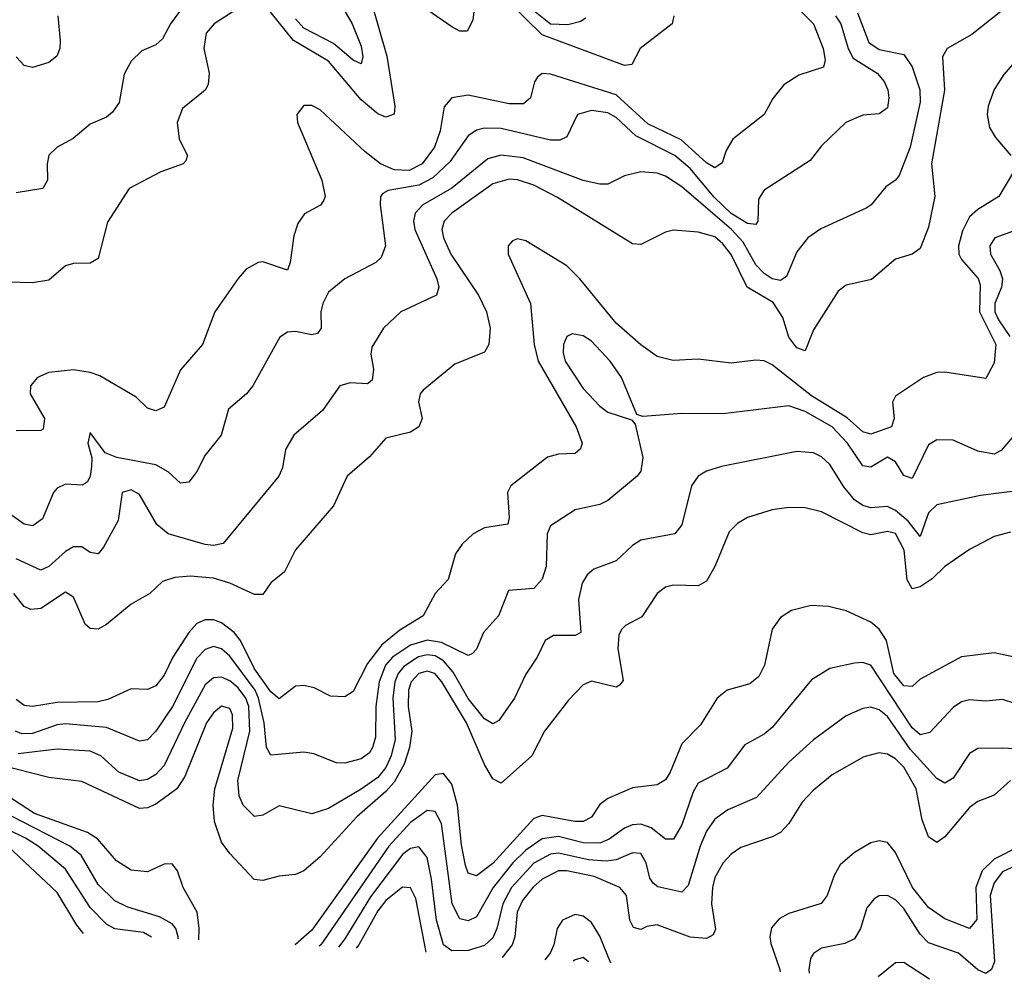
# Model space of a CAD drawing. Header units: inches. Extents: x 501365 to 657855, y 482276 to 547543.
# Tile 321 of 656: x 606959 to 609355, y 482666 to 485000. Entities that reach past the tile are written whole.
import ezdxf

# ---------------------------------------------------------------- set-up
doc = ezdxf.new("R2010")
doc.units = ezdxf.units.IN
doc.header["$MEASUREMENT"] = 0
doc.layers.add('A6408', color=7, linetype='Continuous')

msp = doc.modelspace()

# ---------------------------------------------------------------- linework, layer by layer
at = {"layer": 'A6408', "color": 5}
for points, elevation in [([(607724.5, 485064.5), (607768.1, 484990), (607790, 484936.2), (607794, 484910), (607790, 484893), (607770, 484901.5), (607722.6, 484942.6), (607650, 484979.6), (607630, 485002.5)], 2360), ([(608069.8, 485070.2), (608061, 484999), (608047.7, 484972.3), (608030, 484972.5), (608010, 484982.8), (607950, 485023.9)], 2380), ([(607510, 485040.4), (607432.1, 484990), (607412.4, 484967.6), (607407, 484930), (607419.6, 484870), (607417.1, 484842.9), (607410, 484828.7), (607355.3, 484784.7), (607341.9, 484750), (607346.9, 484710), (607367.1, 484670), (607362.8, 484657.2), (607356.5, 484650), (607302.3, 484630), (607225, 484590), (607172.5, 484507.5), (607150, 484419.8), (607130, 484408.2), (607090, 484407.6), (607070, 484402), (607030, 484366.6), (606990, 484359.9), (606930, 484362.3)], 2380), ([(607361, 485039), (607325.5, 484990), (607306.6, 484953.4), (607290, 484939.4), (607255.7, 484924.3), (607230, 484899.8), (607212.6, 484867.4), (607200.9, 484799.1), (607184.9, 484775.1), (607170, 484763.1), (607130, 484746.2), (607088.8, 484711.2), (607050.1, 484689.9), (607030, 484671.2), (607025.5, 484650), (607026.8, 484610), (607014.9, 484590), (606950, 484579.2)], 2360), ([(607813.4, 485046.6), (607851.9, 484911.9), (607871.9, 484790), (607869.6, 484770.4), (607850, 484763.3), (607830, 484771.5), (607790, 484805.2), (607710, 484899.3), (607624.7, 484950), (607550, 485042.2)], 2380), ([(608550.3, 485010), (608546.2, 484990), (608468.2, 484930), (608448.5, 484891.5), (608430.8, 484889.2), (608230, 484963.6), (608150, 485042.2)], 2380), ([(608943.6, 485010), (608956.9, 484990), (608974.3, 484930), (608986.5, 484906.5), (609045.4, 484870), (609062.5, 484850), (609071.3, 484830), (609073.8, 484810), (609070, 484786.2), (609050, 484771.4), (609010, 484767.7), (608968.8, 484750), (608910, 484693.5), (608882.4, 484657.6), (608770, 484585.3), (608756.3, 484563.7), (608754.6, 484510), (608750, 484502.5), (608730, 484504.9), (608690, 484529), (608648.4, 484568.4), (608590, 484638.4), (608552.9, 484670), (608457.9, 484717.9), (608410, 484762.6), (608390, 484773.7), (608350, 484779.5), (608315.8, 484770), (608290, 484715.6), (608273, 484707), (608250, 484707.1), (608130, 484735.3), (608090, 484736.8), (608070, 484731.7), (608050, 484718.2), (608005.6, 484654.4), (607964.1, 484615.9), (607930, 484597.9), (607855, 484585), (607842.5, 484577.5), (607837, 484570), (607835.7, 484550), (607848.7, 484450), (607837.9, 484422.1), (607825.3, 484410), (607750, 484369.8), (607710, 484337.8), (607696.2, 484310), (607691.7, 484290), (607692.5, 484250), (607683.1, 484236.9), (607670, 484234), (607630, 484241.9), (607610, 484240.6), (607592, 484228), (607525.8, 484110), (607510.3, 484090), (607467.1, 484052.9), (607448.6, 483990), (607410, 483941), (607390, 483901.1), (607370, 483875.6), (607350, 483873.3), (607320.4, 483900.4), (607290, 483917.9), (607195.1, 483935.1), (607166.5, 483946.5), (607130, 483996), (607124.6, 483970), (607134.4, 483934.4), (607133.4, 483913.4), (607130.6, 483890), (607123.4, 483876.6), (607111.8, 483868.2), (607070, 483870.3), (607050, 483861), (607041.2, 483850), (607014.1, 483785.9), (606991, 483769), (606970, 483773.3), (606910, 483815.5)], 2440), ([(609350, 485023.7), (609275.8, 484964.2), (609215.9, 484930), (609204, 484910), (609208.8, 484828.8), (609177.4, 484650), (609185.6, 484570), (609170, 484495.7), (609150, 484444.2), (609130.1, 484429.9), (609090, 484418.2), (609031.7, 484368.3), (608970, 484354.3), (608950, 484340.3), (608890, 484245.8), (608870, 484195), (608850, 484202.2), (608830, 484228.3), (608815.6, 484275.6), (608792.2, 484312.2), (608729.1, 484350), (608690, 484429.4), (608670, 484455.1), (608650, 484472.1), (608610, 484483.6), (608550, 484488.2), (608530, 484483.5), (608470, 484453.3), (608450, 484455), (608267.5, 484567.5), (608210, 484597.7), (608170, 484610.8), (608150, 484612.2), (608110, 484601.3), (608010.3, 484529.7), (607991.7, 484510), (607986.3, 484490), (607990.1, 484470), (608008.1, 484430), (608075, 484330), (608094.9, 484290), (608103.5, 484250), (608100.1, 484210), (608090, 484191.9), (608017.6, 484162.4), (607940.5, 484099.5), (607933.2, 484090), (607929.5, 484070.5), (607937.7, 484030), (607930.1, 484009.9), (607910, 483997), (607850, 483982.2), (607810, 483936.8), (607755.3, 483890), (607722.3, 483817.7), (607630, 483711.1), (607603, 483657), (607569.6, 483630.4), (607550, 483602.5), (607530, 483602), (607469.7, 483629.7), (607430, 483642.1), (607373.4, 483646.6), (607336.3, 483643.7), (607306.3, 483633.7), (607275.1, 483604.9), (607230, 483578.7), (607170, 483529.1), (607150, 483517.7), (607130, 483519.2), (607118.1, 483530), (607090, 483595.7), (607070, 483607.8), (607010, 483568.6), (606985.9, 483565.9), (606970, 483572.7), (606944.6, 483604.6)], 2480), ([(608850.5, 485030), (608890.5, 484990), (608914.2, 484930), (608918.4, 484901.6), (608914.9, 484885.1), (608854.6, 484865.4), (608818.4, 484841.6), (608791.3, 484808.7), (608770, 484769.8), (608693.6, 484710), (608677.5, 484682.5), (608667.9, 484652.1), (608650, 484639.9), (608630, 484652), (608567.9, 484707.9), (608487.1, 484747.1), (608410, 484817.9), (608250, 484867.9), (608230, 484869.1), (608219.1, 484860.9), (608211.2, 484848.8), (608201.9, 484810), (608184.5, 484795.5), (608150, 484795.6), (608050, 484817), (608010, 484809.9), (607991.3, 484788.7), (607981.7, 484730), (607968.2, 484690), (607937.8, 484650), (607906.3, 484633.7), (607870, 484634.8), (607836.6, 484650), (607799.2, 484679.2), (607690, 484780.7), (607670, 484791.7), (607650, 484791.4), (607633.4, 484770), (607634.8, 484750), (607694.2, 484610), (607702.2, 484570), (607698.9, 484561.1), (607690.9, 484549.1), (607651.8, 484528.2), (607635.4, 484504.6), (607625.5, 484474.5), (607617.2, 484410), (607610, 484391.3), (607550, 484411.7), (607538.8, 484410), (607510, 484393.5), (607490, 484370.9), (607433.2, 484290), (607403.8, 484210), (607350, 484148.7), (607310, 484057.7), (607290, 484049), (607270, 484055.1), (607242.5, 484082.5), (607153.9, 484133.9), (607130, 484142.6), (607090, 484149), (607030, 484142), (607002, 484130), (606985.2, 484110), (606984.6, 484090), (607018.9, 484030), (607015.5, 484004.5), (607010, 484000.9), (606950, 484000.1)], 2420), ([(608997, 485017), (609025.1, 484945.1), (609050, 484927.9), (609110, 484915.8), (609130, 484886), (609149.4, 484830), (609150, 484799.5), (609125.1, 484690), (609098.8, 484621.2), (609090, 484609.8), (609066, 484594), (609030.2, 484550), (609018.4, 484541.6), (608908.3, 484491.6), (608876.5, 484470), (608850, 484435.8), (608824.2, 484375.8), (608810, 484366.2), (608790, 484370.4), (608770, 484382.8), (608750, 484403.8), (608719, 484459), (608690.8, 484490), (608570, 484593.8), (608530, 484619.7), (608510, 484627.3), (608470, 484629.9), (608430, 484620.7), (608390, 484600.6), (608370, 484600.4), (608330, 484609.5), (608184.2, 484664.2), (608130, 484670.6), (608097.8, 484662.2), (608010, 484590.8), (607939.6, 484550), (607921, 484530), (607917, 484510), (607920.4, 484490), (607974, 484370), (607978.7, 484350), (607972.6, 484330), (607886.3, 484290), (607843.6, 484250), (607815.8, 484204.2), (607813.5, 484186.5), (607819.3, 484150), (607816.2, 484123.8), (607805, 484115), (607763.2, 484116.8), (607737.4, 484110), (607695.9, 484050), (607626.2, 483990), (607605.3, 483954.7), (607598.4, 483910), (607589.2, 483890), (607454.1, 483726), (607430, 483721.2), (607410, 483724), (607319.7, 483750), (607292.5, 483772.5), (607250, 483845.1), (607230, 483856.5), (607208.3, 483850), (607198.1, 483781.9), (607163, 483717), (607150, 483701.1), (607130, 483704.1), (607110, 483718.5), (607090, 483718.5), (607070, 483706.9), (607030, 483670.4), (607010, 483661.6), (606950, 483688.8)], 2460), ([(607051.2, 485010), (607057.2, 484950), (607056.2, 484930), (607048.8, 484911.2), (607030, 484896.2), (606990, 484883.7), (606970, 484888.9), (606950, 484909.9)], 2340), ([(608335.8, 485004.2), (608323.8, 484996.2), (608292.6, 484987.4), (608250, 484989.8), (608210, 485022.2)], 2360), ([(609390, 484908.8), (609353.3, 484866.7), (609329.6, 484830.4), (609315.4, 484790), (609312.8, 484770), (609318.3, 484738.3), (609333.4, 484713.4), (609370.5, 484670)], 2520), ([(609376.9, 484630), (609341.5, 484570), (609290, 484538.5), (609270, 484521), (609252.9, 484487.1), (609243, 484450), (609243.7, 484430), (609250, 484417.3), (609290.7, 484370.7), (609295.7, 484355.7), (609294.5, 484290), (609334.3, 484210), (609330, 484165.7), (609310, 484128), (609210, 484142.8), (609190, 484142.4), (609157.8, 484130), (609090, 484084.8), (609082.6, 484070), (609086.6, 484030), (609080.1, 484010), (609030, 483992), (609010, 483997.9), (608972.3, 484032.3), (608885.1, 484085.1), (608790, 484160.5), (608770, 484170.4), (608750, 484172.2), (608690, 484164.7), (608610, 484174.9), (608548.7, 484171.3), (608510, 484181.1), (608470, 484209.3), (608410, 484262.4), (608321.8, 484370), (608290, 484401.3), (608190, 484462.8), (608170, 484467.1), (608157.8, 484462.2), (608147.3, 484450), (608147.3, 484430), (608201.6, 484310), (608210.9, 484210), (608220.6, 484170), (608312.7, 484010), (608327.2, 483970), (608323.7, 483956.3), (608310, 483945.3), (608270, 483943.2), (608243.4, 483936.6), (608153.6, 483866.4), (608146.1, 483850), (608150.1, 483789.9), (608146.3, 483773.7), (608090, 483764.1), (608062.4, 483750), (608035, 483725), (608018.8, 483701.2), (608001.5, 483638.5), (607970, 483605.1), (607940.6, 483550), (607884.1, 483515.9), (607840.1, 483479.9), (607805.4, 483434.7), (607770, 483366.6), (607750, 483353), (607715.2, 483355.2), (607675.3, 483375.3), (607650, 483381.1), (607630, 483379.1), (607590, 483348.3), (607570, 483365.4), (607530, 483421.2), (607495.9, 483490), (607480.4, 483510), (607450, 483533.1), (607430, 483540.5), (607410, 483541), (607390, 483531.7), (607370, 483509.9), (607331.6, 483450), (607310, 483405.7), (607290, 483379.9), (607270, 483371.3), (607230, 483372.5), (607173, 483347), (607150, 483341.5), (607050, 483339.8), (606990, 483329.5), (606970, 483332.2), (606950, 483346.5)], 2520), ([(609390, 484490.6), (609331.3, 484470), (609319, 484450), (609320.6, 484430), (609344, 484390), (609350.3, 484370.3), (609347.9, 484350), (609331.8, 484310), (609331.9, 484290), (609340.4, 484270), (609368.1, 484230)], 2540), ([(609374.9, 483985.1), (609347.3, 483952.7), (609330, 483943.9), (609290, 483950.5), (609230, 483977.3), (609190, 483978.6), (609170, 483966), (609130, 483884), (609110, 483891.3), (609090, 483925), (609070, 483936.2), (609030, 483911.6), (609010, 483915.4), (608973.4, 483970), (608935.3, 484010), (608870, 484047.2), (608830, 484060.8), (608670, 484041.6), (608570, 484042.1), (608475.1, 484035.1), (608460.1, 484040.1), (608423, 484130), (608395.7, 484170), (608350, 484218.7), (608330, 484231.7), (608303.3, 484236.6), (608290, 484229.7), (608281.9, 484210), (608280.8, 484190), (608285.9, 484170), (608330, 484103.6), (608370, 484060.1), (608390, 484045.6), (608447.4, 484027.4), (608456.7, 484016.7), (608475.1, 483935.1), (608470, 483902), (608461.3, 483890), (608390, 483830.6), (608370, 483820.9), (608310, 483808.2), (608250.7, 483769.3), (608241.9, 483750), (608240.1, 483670), (608230, 483639.3), (608210, 483616.8), (608148.3, 483611.7), (608123.5, 483550), (608087, 483510), (608070, 483469.7), (608060.9, 483459.1), (608050, 483453.6), (607985.2, 483485.2), (607950, 483491.5), (607910, 483479.1), (607865.9, 483450), (607849, 483430), (607833.3, 483390), (607825.7, 483330), (607824.7, 483255.3), (607817.6, 483230), (607810, 483217.4), (607790, 483202.3), (607750, 483191.7), (607730, 483193.2), (607674.8, 483214.8), (607650, 483218.9), (607570, 483211.3), (607559.1, 483230), (607553.5, 483290), (607540.2, 483350), (607531.5, 483370), (607470, 483452.4), (607450, 483469.9), (607430, 483475.7), (607410, 483468.3), (607390, 483447.6), (607330.6, 483330), (607290, 483269.9), (607270, 483248.9), (607250, 483245.5), (607170, 483278.6), (607070, 483287.4), (607050, 483285), (606990, 483264.2), (606963.7, 483263.7), (606948.7, 483270)], 2540), ([(609450, 483862.3), (609296.7, 483843.3), (609190, 483820.7), (609170, 483801.3), (609150, 483743.5), (609120.5, 483780.5), (609090, 483806.8), (609070, 483816.1), (609030, 483812.8), (609010, 483819.1), (608990, 483832.6), (608963.8, 483863.8), (608930, 483918.1), (608910, 483937.4), (608890, 483946.7), (608850, 483949.9), (608666.4, 483913.6), (608630, 483902.5), (608610, 483889.8), (608593.5, 483866.5), (608570, 483771.6), (608552.6, 483750), (608470, 483734.1), (608450, 483721.5), (608410, 483684.4), (608356, 483664), (608339.7, 483650), (608327, 483630), (608318.6, 483590), (608324.2, 483510), (608310, 483502.3), (608257.7, 483502.3), (608237.6, 483490), (608218, 483450), (608190, 483408.3), (608162.5, 483350), (608124.4, 483295.6), (608110, 483287.6), (608090, 483299.9), (608050, 483349.6), (608013.4, 483413.4), (607990, 483441), (607970, 483453), (607950, 483455.6), (607929.5, 483450.5), (607893.2, 483426.8), (607879.6, 483410), (607871.2, 483390), (607866.3, 483350), (607872.2, 483250), (607862.9, 483210), (607850, 483181.5), (607830, 483157.2), (607790, 483129), (607710, 483082.1), (607670, 483069.2), (607590, 483088.4), (607550, 483065.4), (607530, 483062.7), (607502.8, 483090), (607492.5, 483112.5), (607489.9, 483149.9), (607518.7, 483270), (607516, 483330), (607509.3, 483350), (607490, 483375.6), (607470, 483392.4), (607450, 483401.3), (607430, 483399.7), (607410, 483382.2), (607359.5, 483290), (607310, 483186.4), (607290, 483164.7), (607270, 483152), (607250, 483149.2), (607199.9, 483170), (607155.9, 483210), (607130, 483221.6), (607050, 483226.3), (606954.9, 483214.9)], 2560), ([(609370, 483753.8), (609330, 483743.6), (609270, 483711.9), (609210, 483670.6), (609179.4, 483640.6), (609150, 483621.2), (609130, 483616.3), (609118.1, 483638.1), (609110.5, 483710), (609090, 483750.6), (609070, 483755.5), (609030, 483747.5), (609010, 483752), (608910, 483803.4), (608870, 483813.2), (608830, 483813.9), (608790, 483807.9), (608730, 483789.9), (608705, 483775), (608685.4, 483754.6), (608650.1, 483670), (608630, 483635), (608610, 483623.2), (608550, 483625.2), (608530, 483620.2), (608510, 483604.5), (608472.2, 483547.8), (608433, 483527), (608422.9, 483517.1), (608416.5, 483503.5), (608414.3, 483470), (608427, 483393), (608418.4, 483381.6), (608410, 483376.8), (608350, 483391.1), (608330, 483382.9), (608294.4, 483345.6), (608235.6, 483270), (608204.8, 483210), (608130, 483143.2), (608110, 483153.7), (608090, 483188.7), (608045.6, 483290), (607985.7, 483390), (607969.1, 483410), (607950, 483416), (607929.9, 483410.1), (607911.6, 483390), (607905, 483370), (607904.4, 483330), (607912.9, 483270), (607907.4, 483230), (607893.9, 483190), (607870, 483145.9), (607850, 483123.1), (607778.8, 483061.2), (607690, 482964.2), (607650, 482930.5), (607630, 482921), (607590, 482917.3), (607550, 482906.4), (607528.9, 482908.9), (607470, 482972.1), (607450, 483000.2), (607433.1, 483050), (607429.3, 483090), (607433.2, 483130), (607477.1, 483277.1), (607476.9, 483310), (607470, 483325), (607450, 483330.3), (607430, 483314.4), (607413.6, 483290), (607360.2, 483159.8), (607341.1, 483130), (607290, 483092.5), (607270, 483083.5), (607250, 483082.1), (607110, 483147.6), (607030, 483157.1), (606908, 483188)], 2580), ([(609410, 483443), (609330, 483460.5), (609250, 483450.9), (609150, 483396.7), (609130, 483378.2), (609110, 483380.1), (609085.8, 483410), (609067.6, 483490), (609050, 483518.3), (609030, 483534.6), (608970, 483562.5), (608926.9, 483573.1), (608884.5, 483575.5), (608836.7, 483563.3), (608810, 483546.6), (608790, 483518.3), (608771.2, 483430), (608757.4, 483402.6), (608735.1, 483384.9), (608680.3, 483370), (608656, 483350), (608615, 483285), (608570, 483239.4), (608541.6, 483170), (608530, 483151.9), (608510, 483139.5), (608450, 483132.4), (608390, 483106.3), (608370, 483091.9), (608350, 483060.7), (608330, 483050.3), (608309.7, 483050.3), (608230, 483065.1), (608210, 483057.6), (608110, 482948.3), (608070, 482917.9), (608050, 482924.3), (608043.3, 482943.3), (608033.6, 482993.6), (608024.3, 483090), (608010, 483141.2), (607990, 483166.7), (607970, 483164), (607829.4, 483010), (607670, 482785.9), (607630, 482751), (607627.9, 482750)], 2620), ([(609410, 483327.5), (609350, 483346.9), (609310, 483342.6), (609270, 483346.4), (609250, 483341.6), (609230, 483327.4), (609173.6, 483266.4), (609150, 483261.2), (609130, 483278.2), (609030, 483430.4), (609010, 483436.6), (608990, 483435.3), (608930, 483422.4), (608885.5, 483394.5), (608790, 483278.6), (608770, 483262.2), (608723.5, 483236.5), (608680.3, 483179.7), (608610, 483143.7), (608597.3, 483122.7), (608570, 483042.4), (608550, 483007.4), (608530, 483007.4), (608495.1, 483035.1), (608470, 483043.9), (608450, 483042.3), (608430, 483033.9), (608393.1, 483006.9), (608370, 482997.7), (608330, 482998.6), (608270, 483014), (608230, 483008.3), (608190, 482980.8), (608158.7, 482950), (608110.7, 482890), (608070, 482818.7), (608050, 482808.6), (608030, 482813.8), (608010.9, 482850), (607985, 483045), (607970, 483074.4), (607950, 483076.6), (607910, 483047.8), (607856.9, 482990), (607691.8, 482750), (607687.8, 482746.7)], 2640), ([(609450, 483222.6), (609351.2, 483228.8), (609290, 483227.5), (609270, 483215.8), (609230, 483155.2), (609210, 483143.2), (609190, 483154.7), (609125.7, 483225.7), (609070, 483305.5), (609050, 483322), (609030, 483328.2), (609010, 483325), (608970, 483307.1), (608890, 483249.2), (608830, 483194.5), (608751.5, 483108.5), (608681.6, 483078.4), (608650, 483055.5), (608630, 483026.4), (608614.3, 482990), (608585.5, 482894.5), (608570, 482878.3), (608511.5, 482891.5), (608500.3, 482900.3), (608492.4, 482912.4), (608483.1, 482950), (608470, 482972.1), (608450, 482974), (608410, 482956.9), (608386.1, 482953.9), (608342.9, 482957.1), (608270, 482973), (608250, 482970.6), (608210, 482948.9), (608155.8, 482890), (608134.3, 482850), (608120.1, 482790), (608110, 482767.1), (608090, 482748.4), (608050, 482736.7), (608010, 482736), (607990, 482750), (607972.8, 482810), (607960.9, 482910), (607950, 482962.5), (607930, 482988.8), (607910, 482984.8), (607890, 482969.6), (607812.7, 482867.3), (607750, 482764.8), (607734.3, 482744.2)], 2660), ([(609370, 483150), (609330, 483114.2), (609290, 483098.5), (609270, 483084.6), (609210, 483012.8), (609190, 482999), (609170, 483012.7), (609154.6, 483054.6), (609140.3, 483130), (609110, 483182.4), (609090, 483202.4), (609070, 483214.3), (609050, 483217.1), (609012.9, 483207.1), (608936.1, 483163.9), (608890, 483126.5), (608862.9, 483097.1), (608830, 483045.6), (608810, 483023.8), (608790, 483012.6), (608713.4, 482986.6), (608690, 482970.5), (608670.4, 482949.6), (608650, 482913.6), (608644.6, 482890), (608641.9, 482850), (608652, 482788), (608645.8, 482774.2), (608630, 482765.9), (608590, 482768.9), (608510, 482799.2), (608485.1, 482794.9), (608470, 482787.1), (608452.6, 482792.6), (608443.6, 482810), (608434.9, 482870), (608418.8, 482890), (608356.6, 482916.6), (608290, 482930.4), (608270, 482930), (608229.7, 482910.3), (608207, 482890), (608182.3, 482857.7), (608169.6, 482830), (608163.7, 482770), (608157.4, 482750), (608132.9, 482719.3)], 2680), ([(607394.5, 482762.5), (607395.5, 482790), (607390.8, 482830), (607356.9, 482890), (607342.4, 482930), (607330, 482946.9), (607310, 482946), (607270, 482928.1), (607230, 482931.9), (607194.7, 482954.7), (607148.4, 483008.4), (607123.6, 483023.6), (606995.1, 483070), (606930, 483112.1)], 2620), ([(607344.1, 482765.2), (607344.3, 482770), (607338.9, 482790), (607330, 482801.5), (607298.7, 482818.7), (607221.7, 482841.7), (607190, 482857.4), (607150, 482896.6), (607108.3, 482968.2), (607081.1, 482990), (606910, 483077.5)], 2640), ([(607279.6, 482768.7), (607260, 482780), (607190, 482789.1), (607170, 482800.3), (607130, 482840.9), (607070, 482934.5), (607003.9, 482990), (606973.1, 483010), (606930, 483031.1)], 2660), ([(609392.7, 482990), (609330, 482958.5), (609300.8, 482930), (609285, 482890), (609287.8, 482812.2), (609270, 482789.9), (609210, 482813.2), (609170, 482841.3), (609131.4, 482890), (609090, 482974.7), (609070, 482999.3), (609050, 483003.2), (609030, 482997.9), (608990, 482974.9), (608955.5, 482944.5), (608940.9, 482919.1), (608923.3, 482870), (608909.2, 482850.8), (608830, 482826.4), (608806.8, 482813.2), (608788.2, 482791.8), (608783.7, 482770), (608786.7, 482753.3), (608808.4, 482690), (608809.3, 482684.9)], 2720), ([(607114, 482777.6), (607098.1, 482798.1), (607050, 482877.8), (606930.1, 482990.1)], 2680), ([(609419.8, 482960.2), (609350, 482927.9), (609330, 482900.6), (609320.5, 482870), (609331, 482710), (609323.5, 482690), (609310, 482680.1), (609290, 482689.5), (609242.7, 482730), (609170, 482754.8), (609150, 482776.2), (609110, 482838.6), (609090, 482859.6), (609070, 482870.5), (609050, 482869), (609038, 482862), (609020.2, 482839.8), (609004.8, 482790), (608990, 482764.7), (608966.8, 482753.2), (608910, 482741.9), (608890.5, 482729.5), (608883.3, 482716.7), (608878.9, 482690), (608879.6, 482681.3)], 2740), ([(607948, 482732.7), (607922.8, 482862.8), (607910, 482889.2), (607890, 482890.7), (607850, 482857.9), (607830, 482832.7), (607783.7, 482750), (607777.1, 482741.9)], 2680), ([(608396.9, 482705.8), (608370, 482770.9), (608350, 482804.8), (608330, 482820.1), (608310, 482823.9), (608279.6, 482810), (608266.7, 482790), (608258.6, 482750), (608249.8, 482730), (608236.7, 482714)], 2720), ([(608342.4, 482708.6), (608330, 482719), (608310, 482714), (608305.6, 482710.5)], 2740), ([(609172.8, 482666.4), (609110, 482707.1), (609090, 482706.5), (609047.3, 482672.7)], 2760)]:
    msp.add_lwpolyline(points, dxfattribs=dict(at, elevation=elevation))

doc.saveas('drawing.dxf')
